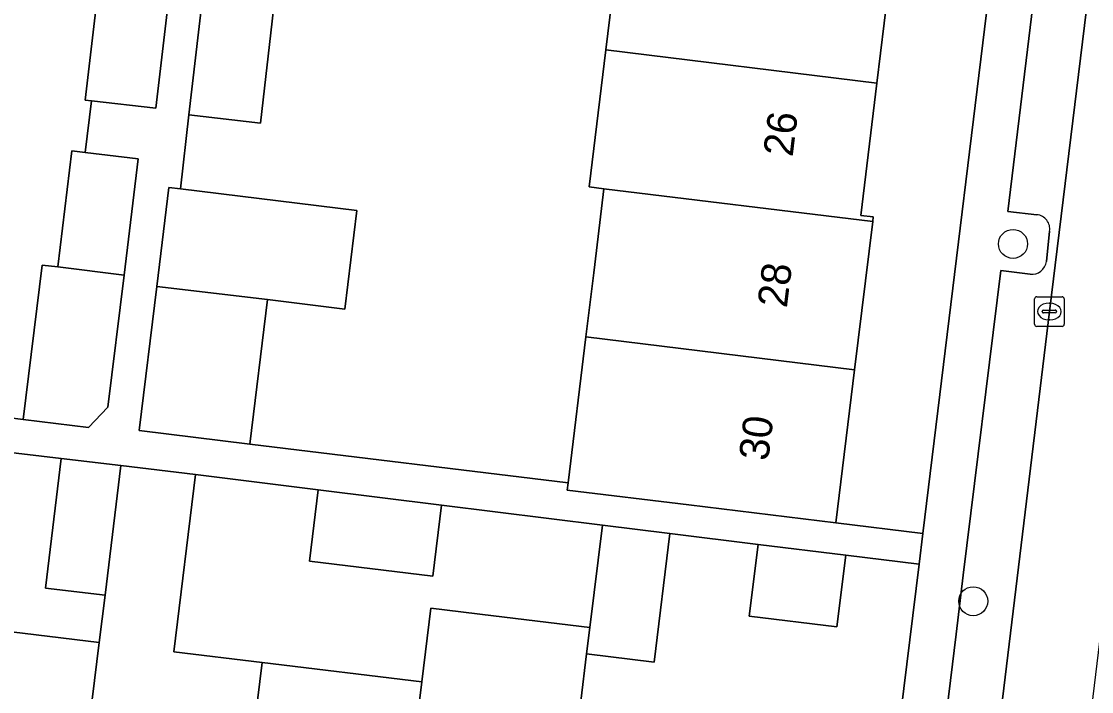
# Model space of a CAD drawing. Extents: x 158086 to 159499, y 382904 to 383981.
# Drawn here: x 158404.38 to 158440.46, y 383279.46 to 383302.07 of the extents above; entities that cross this region are included whole.
import ezdxf

# ---------------------------------------------------------------- set-up
doc = ezdxf.new("R2010")
doc.units = 0
for name, color, linetype in [('IMGEO_Boom', 7, 'Continuous'), ('IMGEO_Erf', 7, 'Continuous'), ('IMGEO_Kolk', 7, 'Continuous'), ('IMGEO_Muur', 7, 'Continuous'), ('IMGEO_Pand', 7, 'Continuous'), ('IMGEO_Pand_nummerreeks', 7, 'Continuous'), ('IMGEO_Parkeervlak_open', 7, 'Continuous'), ('IMGEO_Rijbaan_lokaal_open', 7, 'Continuous'), ('IMGEO_Voetpad_open', 7, 'Continuous')]:
    doc.layers.add(name, color=color, linetype=linetype)

msp = doc.modelspace()

# ---------------------------------------------------------------- linework, layer by layer
at = {"layer": 'IMGEO_Boom'}
for centre in [(158437.81, 383294.56), (158436.469, 383282.508)]:
    msp.add_circle(centre, 0.489, dxfattribs=at)
at = {"layer": 'IMGEO_Erf'}
for points in [[(158443.915, 383359.655), (158441.044, 383360.006), (158440.405, 383354.765), (158439.804, 383349.837), (158439.198, 383344.862), (158438.702, 383344.923), (158438.082, 383339.836), (158437.49, 383334.979), (158436.841, 383329.66), (158436.267, 383324.948), (158435.631, 383319.729), (158435.017, 383314.693), (158434.434, 383309.916), (158433.842, 383305.055), (158433.224, 383299.985), (158432.68, 383295.524), (158433.099, 383295.473), (158433.08, 383295.32), (158432.471, 383290.317), (158431.842, 383285.154), (158434.771, 383284.796)], [(158405.723, 383287.322), (158388.556, 383289.355), (158388.176, 383286.249), (158386.007, 383286.514), (158380.676, 383287.166), (158380.252, 383284.368), (158385.78, 383283.695), (158391.305, 383283.022), (158396.532, 383282.385), (158401.912, 383281.73), (158407.004, 383281.11), (158407.2, 383282.709), (158405.192, 383282.953)], [(158423.968, 383285.074), (158418.545, 383285.747), (158418.253, 383283.358), (158414.097, 383283.864), (158414.39, 383286.263), (158410.252, 383286.777), (158409.524, 383280.803), (158412.495, 383280.441), (158417.883, 383279.785), (158418.188, 383282.271), (158420.292, 383282.014), (158423.545, 383281.616)], [(158434.645, 383283.761), (158432.169, 383284.063), (158431.875, 383281.641), (158428.92, 383282), (158429.214, 383284.422), (158426.241, 383284.791), (158425.71, 383280.454), (158423.437, 383280.732), (158423.241, 383279.132), (158428.425, 383278.501), (158433.917, 383277.832)]]:
    msp.add_lwpolyline(points, close=True, dxfattribs=at)
for points in [[(158412.881, 383302.47), (158412.437, 383298.636), (158410.028, 383298.916), (158409.748, 383296.415), (158415.689, 383295.69), (158415.283, 383292.365), (158412.68, 383292.683), (158412.085, 383287.808), (158422.812, 383286.501), (158423.411, 383291.421), (158423.675, 383293.588), (158423.939, 383295.755), (158424.021, 383296.424), (158423.518, 383296.485), (158424.08, 383301.102), (158424.698, 383306.169)], [(158398.638, 383304.209), (158398.059, 383299.454), (158395.209, 383299.801), (158394.79, 383299.852), (158394.734, 383299.394), (158394.62, 383298.457), (158394.505, 383297.52), (158397.596, 383297.142), (158397.27, 383294.473), (158396.954, 383291.878), (158393.862, 383292.256), (158393.564, 383289.82), (158403.913, 383288.706), (158404.442, 383288.641), (158405.078, 383293.848), (158405.607, 383293.784), (158406.085, 383297.701), (158406.528, 383297.647), (158406.74, 383299.386), (158406.536, 383299.409), (158406.978, 383303.248)]]:
    msp.add_lwpolyline(points, dxfattribs=at)
at = {"layer": 'IMGEO_Kolk'}
for p, q in [((158438.537, 383291.854), (158438.537, 383292.706)), ((158438.612, 383292.78), (158439.464, 383292.78)), ((158439.538, 383292.706), (158439.538, 383291.854)), ((158438.839, 383292.323), (158439.237, 383292.323)), ((158439.025, 383292.56), (158439.05, 383292.56)), ((158438.796, 383292.274), (158438.796, 383292.286)), ((158439.234, 383292.237), (158438.836, 383292.237)), ((158439.048, 383292), (158439.023, 383292)), ((158439.28, 383292.286), (158439.28, 383292.274)), ((158439.464, 383291.78), (158438.612, 383291.78))]:
    msp.add_line(p, q, dxfattribs=at)
for points in [[(158438.537, 383291.854), (158438.537, 383292.706)], [(158438.612, 383292.78), (158439.464, 383292.78)], [(158439.538, 383292.706), (158439.538, 383291.854)], [(158439.464, 383291.78), (158438.612, 383291.78)]]:
    msp.add_lwpolyline(points, dxfattribs=at)
for centre, radius, start, end in [((158438.614, 383292.704), 0.0765, 91.552, 178.448), ((158438.614, 383292.704), 0.0765, 91.552, 178.448), ((158439.462, 383292.704), 0.0765, 1.552, 88.448), ((158439.462, 383292.704), 0.0765, 1.552, 88.448), ((158438.836, 383292.283), 0.0403, 85.8775, 175.7526), ((158439.241, 383292.285), 0.0386, 1.7309, 96.639), ((158438.833, 383292.273), 0.0366, 178.938, 274.7102), ((158439.237, 383292.28), 0.043, 264.8664, 352.4533), ((158438.614, 383291.856), 0.0765, 181.552, 268.448), ((158438.614, 383291.856), 0.0765, 181.552, 268.448), ((158439.462, 383291.856), 0.0765, 271.552, 358.448), ((158439.462, 383291.856), 0.0765, 271.552, 358.448)]:
    msp.add_arc(centre, radius, start, end, dxfattribs=at)
for centre, major_axis, ratio, start_param, end_param in [((158439.024, 383292.28), (-0.387, 0.002), 0.722429, 4.712389, 7.853982), ((158439.049, 383292.28), (-0.39, 0.002), 0.717154, 1.570796, 4.712389)]:
    msp.add_ellipse(centre, major_axis=major_axis, ratio=ratio, start_param=start_param, end_param=end_param, dxfattribs=at)
at = {"layer": 'IMGEO_Muur'}
msp.add_lwpolyline([(158433.917, 383277.832), (158434.645, 383283.761)], dxfattribs=at)
at = {"layer": 'IMGEO_Pand'}
for points in [[(158424.08, 383301.102), (158433.224, 383299.985), (158433.842, 383305.055), (158424.698, 383306.169)], [(158409.359, 383302.973), (158406.978, 383303.248), (158406.536, 383299.409), (158406.74, 383299.386), (158408.916, 383299.135)], [(158412.881, 383302.47), (158410.475, 383302.764), (158410.028, 383298.916), (158412.437, 383298.636)], [(158433.224, 383299.985), (158424.08, 383301.102), (158423.518, 383296.485), (158424.021, 383296.424), (158433.08, 383295.32), (158433.099, 383295.473), (158432.68, 383295.524)], [(158408.32, 383297.428), (158406.528, 383297.647), (158406.085, 383297.701), (158405.607, 383293.784), (158407.842, 383293.511)], [(158415.689, 383295.69), (158409.748, 383296.415), (158409.351, 383296.463), (158408.943, 383293.124), (158412.68, 383292.683), (158415.283, 383292.365)], [(158433.08, 383295.32), (158424.021, 383296.424), (158423.939, 383295.755), (158423.675, 383293.588), (158423.411, 383291.421), (158432.471, 383290.317)], [(158407.842, 383293.511), (158405.607, 383293.784), (158405.078, 383293.848), (158404.442, 383288.641), (158406.644, 383288.373), (158407.297, 383289.05)], [(158412.68, 383292.683), (158408.943, 383293.124), (158408.35, 383288.264), (158412.085, 383287.808)], [(158432.471, 383290.317), (158423.411, 383291.421), (158422.812, 383286.501), (158422.782, 383286.258), (158426.879, 383285.759), (158431.842, 383285.154)], [(158407.735, 383287.083), (158405.723, 383287.322), (158405.192, 383282.953), (158407.2, 383282.709)], [(158412.495, 383280.441), (158409.524, 383280.803), (158410.252, 383286.777), (158407.735, 383287.083), (158407.2, 383282.709), (158407.004, 383281.11), (158405.906, 383272.143), (158411.396, 383271.471)], [(158418.545, 383285.747), (158414.39, 383286.263), (158414.097, 383283.864), (158418.253, 383283.358)], [(158426.241, 383284.791), (158423.968, 383285.074), (158423.545, 383281.616), (158423.437, 383280.732), (158425.71, 383280.454)], [(158432.169, 383284.063), (158429.214, 383284.422), (158428.92, 383282), (158431.875, 383281.641)], [(158423.241, 383279.132), (158423.437, 383280.732), (158423.545, 383281.616), (158420.292, 383282.014), (158418.188, 383282.271), (158417.883, 383279.785), (158416.784, 383270.812), (158422.142, 383270.157)], [(158407.004, 383281.11), (158401.912, 383281.73), (158400.815, 383272.766), (158405.906, 383272.143)], [(158416.784, 383270.812), (158417.883, 383279.785), (158412.495, 383280.441), (158411.396, 383271.471)]]:
    msp.add_lwpolyline(points, close=True, dxfattribs=at)
at = {"layer": 'IMGEO_Parkeervlak_open'}
for points in [[(158435.641, 383264.507), (158435.718, 383265.126), (158436.948, 383275.037), (158439.039, 383292.28), (158441.518, 383312.601)], [(158439.584, 383303.309), (158438.575, 383303.441), (158437.641, 383295.657), (158438.612, 383295.544)], [(158439.044, 383294.988), (158438.938, 383293.973)], [(158438.387, 383293.537), (158437.401, 383293.661), (158436.125, 383283.387), (158435.898, 383281.395), (158435.001, 383274.128), (158434.772, 383272.159), (158434.229, 383267.434)]]:
    msp.add_lwpolyline(points, dxfattribs=at)
for centre, radius, start, end in [((158438.569, 383295.065), 0.481, 350.8065, 84.8864), ((158438.442, 383294.034), 0.5, 263.7363, 352.9721)]:
    msp.add_arc(centre, radius, start, end, dxfattribs=at)
at = {"layer": 'IMGEO_Rijbaan_lokaal_open'}
msp.add_lwpolyline([(158440.857, 383282.175), (158441.307, 383285.994), (158442.032, 383291.844), (158444.538, 383312.135), (158445.576, 383320.606), (158442.568, 383320.923), (158441.518, 383312.601), (158439.039, 383292.28), (158436.948, 383275.037), (158435.718, 383265.126), (158438.734, 383264.775), (158439.954, 383274.653)], close=True, dxfattribs=at)
at = {"layer": 'IMGEO_Voetpad_open'}
for points in [[(158449.976, 383381.426), (158446.838, 383381.803), (158446.064, 383377.253), (158444.131, 383361.431), (158443.915, 383359.655), (158434.771, 383284.796), (158434.645, 383283.761), (158433.917, 383277.832), (158432.864, 383268.845), (158432.372, 383264.887), (158435.641, 383264.507)], [(158438.612, 383295.544), (158437.641, 383295.657), (158438.575, 383303.441), (158439.584, 383303.309)], [(158409.359, 383302.973), (158408.916, 383299.135), (158406.74, 383299.386), (158406.528, 383297.647), (158408.32, 383297.428), (158407.842, 383293.511), (158407.297, 383289.05), (158406.644, 383288.373), (158404.442, 383288.641), (158403.913, 383288.706)], [(158388.556, 383289.355), (158405.723, 383287.322), (158407.735, 383287.083), (158410.252, 383286.777), (158414.39, 383286.263), (158418.545, 383285.747), (158423.968, 383285.074), (158426.241, 383284.791), (158429.214, 383284.422), (158432.169, 383284.063), (158434.645, 383283.761), (158434.771, 383284.796), (158431.842, 383285.154), (158426.879, 383285.759), (158422.782, 383286.258), (158422.812, 383286.501), (158412.085, 383287.808), (158408.35, 383288.264), (158408.943, 383293.124), (158409.351, 383296.463), (158409.748, 383296.415), (158410.028, 383298.916), (158410.475, 383302.764)], [(158438.938, 383293.973), (158439.044, 383294.988)], [(158434.229, 383267.434), (158434.772, 383272.159), (158435.001, 383274.128), (158435.898, 383281.395), (158436.125, 383283.387), (158437.401, 383293.661), (158438.387, 383293.537)]]:
    msp.add_lwpolyline(points, dxfattribs=at)
for centre, radius, start, end in [((158438.569, 383295.065), 0.481, 350.8065, 84.8864), ((158438.442, 383294.034), 0.5, 263.7363, 352.9721)]:
    msp.add_arc(centre, radius, start, end, dxfattribs=at)

# ---------------------------------------------------------------- texts
at = {"layer": 'IMGEO_Pand_nummerreeks'}
for s, rotation, p in [('26', 83.0502, (158430.379, 383297.478)), ('28', 83.056, (158430.184, 383292.38)), ('30', 83.056, (158429.556, 383287.22))]:
    msp.add_text(s, height=1, rotation=rotation, dxfattribs=at).set_placement(p)

doc.saveas('drawing.dxf')
